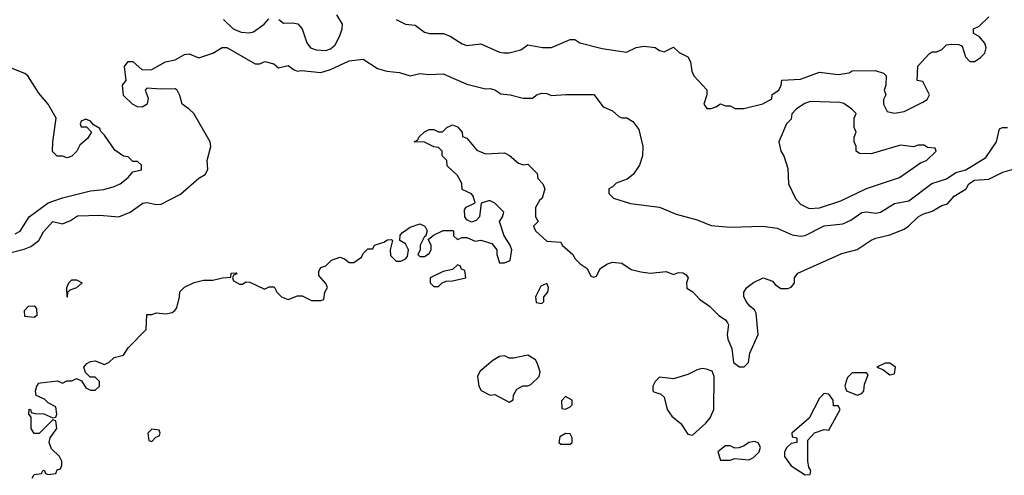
# Model space of a CAD drawing. Header units: inches. Extents: x 2348341 to 2479810, y 460419 to 613669.
# Tile 415 of 656: x 2404249 to 2408436, y 526030 to 527969. Entities that reach past the tile are written whole.
import ezdxf

# ---------------------------------------------------------------- set-up
doc = ezdxf.new("R2010")
doc.units = ezdxf.units.IN
doc.header["$MEASUREMENT"] = 0
doc.layers.add('C4502', color=7, linetype='Continuous')

msp = doc.modelspace()

# ---------------------------------------------------------------- linework, layer by layer
at = {"layer": 'C4502', "color": 2}
for points, elevation in [([(2405116, 527970), (2405156, 527930), (2405190, 527916.3), (2405226.3, 527913.7), (2405242.7, 527917.3), (2405289, 527950), (2405307.6, 527972.4)], 66), ([(2405351, 527970), (2405370, 527954.8), (2405410, 527956.3), (2405432.3, 527952.3), (2405450.6, 527930), (2405470, 527871.3), (2405486, 527850), (2405510, 527840.7), (2405550, 527838), (2405570, 527844.9), (2405590, 527862.8), (2405610, 527901), (2405619.5, 527930), (2405620.9, 527950), (2405597.2, 527990)], 66), ([(2405850, 527970.8), (2405890, 527950.6), (2405930, 527946), (2405970, 527916), (2405990.9, 527910.9), (2406050, 527910.8), (2406079.8, 527899.8), (2406130, 527866.8), (2406150, 527858.8), (2406210, 527866.8), (2406290, 527830.7), (2406307.9, 527827.9), (2406330, 527828), (2406379.5, 527840.5), (2406410, 527862), (2406471.6, 527851.6), (2406510, 527851.3), (2406590, 527884.7), (2406610, 527884.7), (2406630.9, 527870.9), (2406726.4, 527846.4), (2406830, 527831.3), (2406870, 527851.3), (2406904, 527856), (2406950.8, 527850.8), (2406970, 527838), (2406990, 527832), (2407030, 527852), (2407054, 527830), (2407090.8, 527810.8), (2407101, 527790), (2407106.8, 527750), (2407116, 527730), (2407170.9, 527670.9), (2407171.3, 527650), (2407158, 527610), (2407171.6, 527591.6), (2407190, 527591.3), (2407210, 527598), (2407230, 527611.3), (2407250, 527602), (2407270, 527602), (2407291.6, 527591.6), (2407310, 527591.3), (2407328.4, 527591.6), (2407410, 527611.3), (2407448, 527632), (2407449.2, 527650.8), (2407478, 527670), (2407488, 527690), (2407490, 527712), (2407570, 527716), (2407650, 527746), (2407730, 527736), (2407776.4, 527743.6), (2407790, 527751.3), (2407887.3, 527752.7), (2407922, 527742), (2407934, 527730), (2407932, 527690), (2407924.7, 527670), (2407932, 527650), (2407922, 527630), (2407922, 527610), (2407938, 527578), (2407970, 527572), (2408010, 527578), (2408090, 527618), (2408108, 527630), (2408118, 527650), (2408090, 527706), (2408066, 527710), (2408068.4, 527771.6), (2408116.4, 527823.6), (2408130, 527832), (2408150, 527832), (2408170, 527842), (2408190, 527862), (2408210, 527864.7), (2408243.6, 527863.6), (2408256.9, 527856.9), (2408271.1, 527811.1), (2408290, 527792), (2408310, 527792), (2408333.6, 527806.4), (2408353.6, 527826.4), (2408359, 527850), (2408354, 527870), (2408330, 527898), (2408306, 527910), (2408306, 527930), (2408330, 527942), (2408370, 527982)], 66), ([(2404190, 526973.4), (2404267.7, 526992.3), (2404296.1, 527003.9), (2404329.4, 527030), (2404350, 527066), (2404390, 527110.7), (2404430, 527100.7), (2404465.1, 527114.9), (2404494.4, 527134.4), (2404590, 527138), (2404670, 527130.4), (2404719, 527150), (2404772, 527188), (2404790, 527190.6), (2404830, 527182.4), (2404850, 527184.4), (2404933.1, 527226.9), (2405010, 527294.8), (2405038, 527310), (2405049, 527331), (2405046, 527370), (2405061.2, 527430), (2405059, 527450), (2404989.5, 527569.5), (2404970, 527589), (2404939, 527610), (2404930, 527646), (2404918, 527670), (2404910, 527675.3), (2404850, 527673.2), (2404790, 527678), (2404782, 527670), (2404795.3, 527635.3), (2404790.8, 527610), (2404770, 527597.2), (2404750, 527599), (2404728, 527610), (2404690, 527646), (2404686, 527690), (2404702, 527710), (2404694, 527770), (2404710, 527791), (2404730, 527791), (2404770, 527756), (2404810, 527757.3), (2404869.4, 527790.6), (2404910, 527798.8), (2404950, 527821), (2404970, 527824.7), (2405010, 527806.8), (2405070, 527826.8), (2405109.3, 527850.7), (2405129.4, 527850.6), (2405250, 527782), (2405270, 527782), (2405290.9, 527790.9), (2405330, 527782), (2405350, 527764.7), (2405390, 527774), (2405415.3, 527755.3), (2405430.7, 527750.7), (2405447, 527753), (2405530, 527744.9), (2405570, 527757.1), (2405650, 527794.8), (2405710, 527801), (2405770, 527761), (2405810.7, 527750.7), (2405864, 527744), (2405910, 527731), (2405950, 527741), (2405990, 527736), (2406050, 527738.8), (2406150, 527694.8), (2406230, 527674.8), (2406250, 527676), (2406270, 527671), (2406294.4, 527654.4), (2406334, 527650), (2406390, 527636), (2406430, 527636), (2406449.5, 527650.5), (2406470, 527656), (2406490, 527654.8), (2406510, 527646), (2406570.9, 527650.9), (2406690, 527651), (2406730, 527598), (2406770, 527582), (2406796.9, 527556.9), (2406810, 527551.3), (2406831.3, 527551.3), (2406856, 527536), (2406882, 527502), (2406898.8, 527430), (2406898, 527390), (2406884.7, 527350), (2406858, 527310), (2406832, 527290), (2406786, 527274), (2406770, 527258), (2406754, 527250), (2406754, 527230), (2406774, 527210), (2406847.1, 527187.1), (2406970, 527171), (2407041.4, 527141.4), (2407130, 527117.3), (2407190, 527094), (2407270, 527086), (2407408.9, 527091.1), (2407470, 527082), (2407533.8, 527053.8), (2407570, 527048.2), (2407590, 527050.4), (2407670, 527092), (2407750, 527100.3), (2407783.9, 527116.1), (2407830, 527148.4), (2407850, 527152.2), (2407890, 527146.4), (2407910, 527150.4), (2407970, 527186.4), (2408030, 527198.7), (2408128, 527272.1), (2408190, 527292), (2408230, 527319.6), (2408272.3, 527330), (2408357.2, 527382.8), (2408403.7, 527450), (2408415.3, 527504.7), (2408429.3, 527510.7), (2408450, 527510.6)], 62), ([(2404230, 527058.4), (2404251.1, 527068.9), (2404289.6, 527130.4), (2404369.6, 527190.4), (2404430, 527210.8), (2404550, 527240.7), (2404607.1, 527247.1), (2404650, 527258.8), (2404675.3, 527270), (2404710, 527298), (2404730, 527322), (2404766, 527330), (2404766, 527350), (2404750, 527366), (2404730, 527366), (2404710, 527386), (2404690, 527388), (2404653.6, 527413.6), (2404610, 527478), (2404594, 527494), (2404590, 527506), (2404562, 527522), (2404550, 527538), (2404530, 527546), (2404510, 527538), (2404506, 527526), (2404510, 527514), (2404532.7, 527512.7), (2404554, 527490), (2404536.9, 527463.1), (2404504.7, 527435.3), (2404491.3, 527410), (2404470, 527388.7), (2404450, 527382), (2404430, 527388), (2404408, 527388), (2404388, 527408), (2404389.2, 527449.2), (2404403.7, 527550), (2404369.3, 527610), (2404330, 527657.2), (2404282.7, 527730), (2404270, 527740.9), (2404210, 527764.5)], 66), ([(2404302, 526018), (2404310, 526034), (2404342, 526038), (2404348.4, 526051.6), (2404354, 526050), (2404358, 526038), (2404370, 526034), (2404402, 526038), (2404407.3, 526052.7), (2404422, 526058), (2404427.3, 526072.7), (2404428, 526090), (2404418, 526110), (2404383.2, 526143.2), (2404374, 526170), (2404378, 526190), (2404406, 526230), (2404402, 526262), (2404390, 526266), (2404331.3, 526208.7), (2404310, 526208.7), (2404298, 526230), (2404298, 526278), (2404288, 526290), (2404288.4, 526311.6), (2404294, 526310), (2404298, 526298), (2404312.7, 526292.7), (2404351.6, 526291.6), (2404390, 526274), (2404402, 526278), (2404406, 526290), (2404402, 526322), (2404370, 526338), (2404354, 526354), (2404318, 526370), (2404315.3, 526390), (2404322, 526410), (2404330, 526422), (2404336.4, 526423.6), (2404410, 526432), (2404430, 526422), (2404448.4, 526431.6), (2404470, 526432), (2404490, 526442), (2404512, 526432), (2404530, 526402), (2404550, 526392), (2404570, 526392), (2404588, 526410), (2404588, 526430), (2404570, 526448), (2404548.4, 526448.4), (2404528, 526468), (2404522, 526490), (2404533.6, 526506.4), (2404550, 526514.8), (2404570, 526517.3), (2404610, 526502), (2404628.9, 526511.1), (2404650, 526531.3), (2404690, 526541), (2404710, 526572), (2404786, 526650), (2404790, 526714), (2404810, 526714), (2404830, 526722), (2404870, 526718), (2404896.4, 526723.6), (2404908.9, 526731.1), (2404916.4, 526743.6), (2404929, 526790), (2404930, 526811.3), (2404950, 526831), (2404990, 526851), (2405030, 526861), (2405070, 526861), (2405111.3, 526871.3), (2405146, 526874), (2405148, 526890), (2405170, 526891.3), (2405172.7, 526887.3), (2405158, 526882), (2405154, 526870), (2405158, 526858), (2405183.6, 526843.6), (2405196.4, 526843.6), (2405210, 526854), (2405227.3, 526852.7), (2405290, 526822), (2405310, 526832), (2405331.6, 526831.6), (2405342, 526810), (2405362, 526790), (2405390, 526778), (2405430, 526794), (2405450, 526794), (2405490, 526774), (2405530, 526774), (2405542, 526778), (2405546, 526810), (2405558, 526830), (2405550, 526846), (2405520.4, 526880.4), (2405520.4, 526899.6), (2405530, 526914), (2405550, 526922), (2405574.6, 526945.4), (2405610, 526958), (2405630, 526951), (2405650, 526936), (2405670, 526936), (2405702, 526958), (2405710, 526974), (2405730, 526994), (2405750, 526994), (2405758, 527010), (2405797.2, 527022.8), (2405812.7, 527032.7), (2405830, 527034), (2405834, 527030), (2405824.7, 526990), (2405826, 526966), (2405850, 526942), (2405870, 526942), (2405888.9, 526951.1), (2405898, 526962), (2405902, 526990), (2405890, 527015.3), (2405866, 527030), (2405867.3, 527052.7), (2405876.4, 527063.6), (2405910, 527086), (2405950, 527101), (2405971.1, 527091.1), (2405982, 527070), (2405974, 527046), (2405970, 527046), (2405952, 527010), (2405952, 526988), (2405942, 526970), (2405950, 526962), (2405970, 526962), (2405990, 526974), (2405998, 526990), (2405998, 527010), (2405986, 527034), (2406008, 527052), (2406050, 527072), (2406090, 527072), (2406094, 527070), (2406094, 527050), (2406110, 527034), (2406130, 527042), (2406150, 527042), (2406186.4, 527026.4), (2406210, 527031.3), (2406256.8, 527016.8), (2406278, 526990), (2406278, 526970), (2406290, 526934), (2406310, 526934), (2406335.3, 526944.7), (2406342, 526990), (2406335.3, 527010), (2406309.1, 527049.1), (2406289.2, 527110), (2406302, 527130), (2406308, 527150), (2406270, 527188.7), (2406250, 527199), (2406242, 527198), (2406211.6, 527188.4), (2406204.7, 527130), (2406190, 527115.3), (2406170, 527108), (2406150, 527118), (2406142, 527130), (2406140.4, 527159.6), (2406148, 527172), (2406186, 527190), (2406178, 527218), (2406170, 527228), (2406130, 527246), (2406128.7, 527270), (2406123.1, 527283.1), (2406110, 527306), (2406067.3, 527347.3), (2406066, 527370), (2406046, 527390), (2406046, 527410), (2406030, 527426), (2406010, 527428), (2405970, 527448), (2405926, 527450), (2405942, 527458), (2405946, 527470), (2405970, 527492), (2405990, 527502), (2406010, 527502), (2406030, 527492), (2406047.3, 527492.7), (2406066, 527510), (2406090, 527522), (2406110, 527514), (2406130.9, 527490.9), (2406132, 527472), (2406150, 527464.7), (2406193.4, 527413.4), (2406230, 527398), (2406310, 527402), (2406331.3, 527391.3), (2406370, 527358), (2406390, 527352), (2406410, 527354), (2406450, 527314), (2406452.7, 527292.7), (2406474, 527270), (2406482, 527250), (2406471.3, 527210), (2406459.6, 527200.4), (2406442, 527170), (2406442, 527130), (2406454, 527110), (2406434, 527090), (2406442, 527070), (2406490, 527026.8), (2406550, 527022), (2406556, 527010), (2406601, 526970), (2406610.9, 526950.9), (2406632, 526930), (2406662, 526910), (2406678, 526878), (2406690, 526874), (2406702, 526878), (2406718, 526910), (2406748, 526930), (2406770, 526937.3), (2406810, 526933.4), (2406850, 526906), (2406890, 526896), (2406930, 526890.7), (2406998, 526898), (2407030, 526884.7), (2407050, 526894), (2407070, 526892), (2407083.6, 526883.6), (2407092, 526870), (2407084.7, 526850), (2407086, 526826), (2407111.3, 526811.3), (2407139.8, 526779.8), (2407182, 526750), (2407222, 526710), (2407250, 526691.3), (2407258.5, 526678.5), (2407262.8, 526670), (2407258, 526630), (2407261, 526610), (2407278, 526570), (2407284.7, 526510), (2407310, 526491.3), (2407330, 526491.3), (2407348.7, 526510), (2407354, 526550), (2407389.3, 526630), (2407380.9, 526720.9), (2407374, 526734), (2407354, 526750), (2407339, 526770), (2407328.9, 526791.1), (2407328.7, 526810), (2407342, 526830), (2407369.5, 526850.5), (2407410.7, 526870.7), (2407450, 526856), (2407461.6, 526841.6), (2407485.5, 526825.5), (2407515.5, 526824.5), (2407529.3, 526830.7), (2407538.6, 526841.4), (2407544, 526850), (2407544, 526870), (2407558, 526890), (2407745.6, 526974.4), (2407810, 526990.8), (2407869.6, 527030.4), (2407890, 527039.1), (2407950, 527053.4), (2408010, 527077.3), (2408029.6, 527090.4), (2408070, 527130.6), (2408090, 527142), (2408130, 527154), (2408170, 527178.8), (2408195.1, 527184.9), (2408222.5, 527217.5), (2408274, 527250), (2408285.2, 527270), (2408310, 527286.8), (2408370, 527290.8), (2408430, 527321), (2408490, 527338)], 58)]:
    msp.add_lwpolyline(points, dxfattribs=dict(at, elevation=elevation))
for points, elevation in [([(2407610, 527620.9), (2407587.7, 527612.3), (2407552, 527590), (2407532, 527568), (2407530, 527546), (2407510, 527526), (2407478, 527450), (2407486, 527410), (2407498, 527390), (2407515.3, 527335.3), (2407518.8, 527270), (2407548.3, 527208.3), (2407570, 527184), (2407606.2, 527166.2), (2407650, 527168), (2407741.5, 527198.5), (2407850, 527250.8), (2407990, 527298), (2408080.2, 527359.8), (2408106, 527370), (2408146, 527410), (2408142, 527422), (2408110, 527426), (2408095.3, 527435.3), (2408070, 527435.3), (2408050, 527428), (2407994.6, 527434.6), (2407870, 527398), (2407820.4, 527400.4), (2407806, 527410), (2407806, 527430), (2407798, 527450), (2407798, 527470), (2407806, 527490), (2407798, 527510), (2407798, 527550), (2407806, 527570), (2407788.4, 527588.4), (2407753.2, 527613.2), (2407736.5, 527616.5)], 66), ([(2406110, 526926), (2406090, 526906), (2406050, 526898), (2405994, 526870), (2405994, 526850), (2406010, 526834), (2406030, 526834), (2406046, 526850), (2406063.1, 526856.9), (2406090, 526858), (2406146, 526870), (2406142, 526902), (2406127.3, 526907.3), (2406122, 526922)], 58), ([(2404450, 526788), (2404448.7, 526830), (2404458, 526850), (2404470, 526862), (2404490, 526862), (2404514, 526850), (2404490, 526828.7), (2404462, 526818), (2404452, 526808)], 58), ([(2406490, 526846), (2406465.4, 526834.6), (2406442, 526790), (2406445.4, 526765.4), (2406470, 526762), (2406478, 526770), (2406478, 526790), (2406495.3, 526810), (2406498, 526830)], 58), ([(2404310, 526702), (2404270, 526706), (2404268.9, 526731.1), (2404286, 526750), (2404310, 526752), (2404319.6, 526739.6), (2404322, 526710)], 58), ([(2406410, 526542), (2406348.9, 526528.9), (2406330, 526528.7), (2406310, 526538), (2406290, 526535.3), (2406261.4, 526518.6), (2406206.8, 526473.2), (2406199.8, 526460.2), (2406196, 526450), (2406201, 526410), (2406210.8, 526390.8), (2406250, 526371.3), (2406270, 526374), (2406330, 526342), (2406348, 526352), (2406348.9, 526371.1), (2406363.1, 526396.9), (2406388.9, 526411.1), (2406410, 526411.3), (2406423.1, 526416.9), (2406458, 526450), (2406462, 526470), (2406449.2, 526509.2), (2406442, 526522)], 58), ([(2407950, 526508), (2407930, 526508), (2407894, 526490), (2407919.8, 526479.8), (2407950, 526458), (2407970, 526462), (2407974, 526490)], 58), ([(2407150, 526484), (2407130, 526479), (2407090, 526459), (2407030, 526441.2), (2406970, 526448), (2406952, 526430), (2406942, 526410), (2406942, 526390), (2406946, 526386), (2406975.3, 526375.3), (2406990, 526362), (2407002.8, 526310), (2407021.6, 526281.6), (2407061, 526250), (2407090, 526204.7), (2407110, 526201), (2407167.5, 526252.5), (2407184.8, 526275.2), (2407200.9, 526310), (2407202, 526450), (2407193.2, 526473.2), (2407170, 526482)], 58), ([(2407850, 526466), (2407790, 526466), (2407770, 526446), (2407765.4, 526434.6), (2407758, 526410), (2407764.7, 526390), (2407810, 526371.3), (2407830, 526378), (2407839, 526390), (2407842, 526418), (2407858, 526458)], 58), ([(2406570, 526366), (2406552.7, 526347.3), (2406554, 526314), (2406570, 526312), (2406590, 526322), (2406598, 526330), (2406598, 526350)], 58), ([(2407670, 526378), (2407650, 526358), (2407607.1, 526272.9), (2407532, 526210), (2407534, 526194), (2407554, 526190), (2407554, 526170), (2407530, 526166), (2407511.3, 526148.7), (2407502, 526130), (2407501, 526110), (2407530, 526071), (2407590, 526032), (2407610, 526034), (2407614, 526050), (2407604.7, 526064.7), (2407600.9, 526090), (2407600.4, 526179.6), (2407629, 526211), (2407670, 526224.7), (2407690, 526222), (2407738, 526310), (2407730, 526326), (2407710, 526326), (2407708, 526350), (2407690, 526375.3)], 58), ([(2404810, 526226), (2404794, 526210), (2404798, 526178), (2404810, 526174), (2404827.3, 526192.7), (2404842, 526198), (2404846, 526210), (2404842, 526222)], 58), ([(2406570, 526208), (2406546, 526194), (2406542, 526170), (2406550, 526162), (2406590, 526162), (2406598, 526170), (2406598, 526190), (2406590, 526206)], 58), ([(2407373.6, 526173.6), (2407350, 526169), (2407330, 526155.3), (2407307.3, 526147.3), (2407290, 526146), (2407270, 526155.3), (2407250, 526155.3), (2407218, 526130), (2407230, 526094), (2407270, 526094), (2407290, 526102), (2407350, 526096), (2407370, 526106), (2407394, 526130), (2407399, 526150), (2407390, 526168)], 58)]:
    msp.add_lwpolyline(points, close=True, dxfattribs=dict(at, elevation=elevation))

doc.saveas('drawing.dxf')
